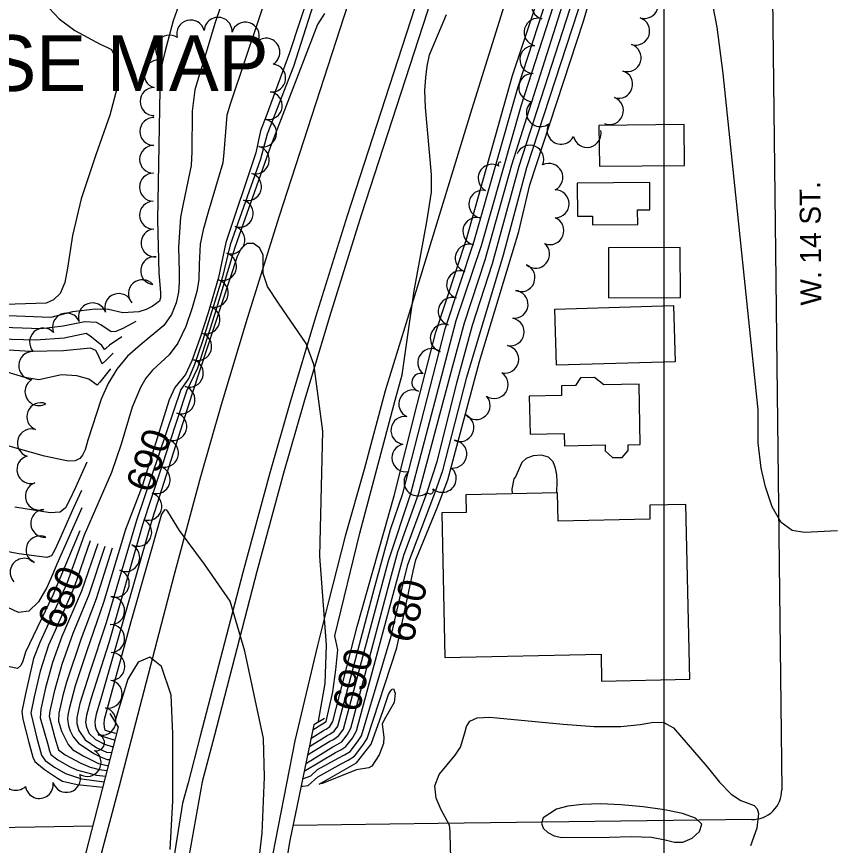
# Model space of a CAD drawing. Extents: x 79600 to 91800, y 75600 to 84400.
# Drawn here: x 86236 to 86823, y 82239 to 82833 of the extents above; entities that cross this region are included whole.
import ezdxf

# ---------------------------------------------------------------- set-up
doc = ezdxf.new("R2010")
doc.units = 0
for name, color, linetype in [('084-085$0$TI_BORDER', 7, 'Continuous'), ('084-085$0$TI_ORTHO_CBM', 7, 'Continuous'), ('084-090$0$BLDG', 7, 'Continuous'), ('084-090$0$BRIDGE', 7, 'Continuous'), ('084-090$0$INDEX', 7, 'Continuous'), ('084-090$0$INDXLBL', 7, 'Continuous'), ('084-090$0$INTER', 7, 'Continuous'), ('084-090$0$INTERSTATE', 7, 'Continuous'), ('084-090$0$ROAD', 7, 'Continuous'), ('084-090$0$ROAD-NAME', 7, 'Continuous'), ('084-090$0$TREES', 7, 'Continuous')]:
    doc.layers.add(name, color=color, linetype=linetype)

msp = doc.modelspace()

# ---------------------------------------------------------------- linework, layer by layer
at = {"layer": '084-085$0$TI_BORDER'}
msp.add_lwpolyline([(79700, 84300), (86700, 84300), (86700, 79700), (79700, 79700)], close=True, dxfattribs=at)
at = {"layer": '084-090$0$BLDG'}
for points in [[(86653.57, 82755.37), (86653.82, 82726.16), (86714.97, 82726.68), (86714.72, 82755.9)], [(86638.08, 82690.34), (86648.83, 82690.41), (86648.87, 82684.11), (86681.3, 82684.33), (86681.23, 82694.87), (86690.04, 82694.93), (86689.91, 82714.41), (86637.92, 82714.06)], [(86711.77, 82667.85), (86660.3, 82667.63), (86660.45, 82631.76), (86711.91, 82631.98)], [(86708.13, 82586.02), (86623.11, 82583.45), (86621.89, 82623.68), (86706.92, 82626.25)], [(86657.05, 82569.44), (86650.3, 82574.74), (86640.39, 82574.56), (86636.61, 82568.91), (86626.68, 82568.72), (86626.81, 82561.88), (86603.62, 82561.43), (86604.14, 82534.02), (86628.63, 82534.49), (86628.79, 82525.82), (86657.99, 82526.38), (86658.08, 82522.09), (86663.31, 82517.3), (86670.07, 82517.43), (86674.52, 82522.43), (86674.44, 82526.49), (86683.17, 82526.66), (86682.35, 82569.92)], [(86689.9, 82483.12), (86690.12, 82473.2), (86624.32, 82471.76), (86623.87, 82492.17), (86558.19, 82490.73), (86558.47, 82478.03), (86540.87, 82477.64), (86543.14, 82373.93), (86655.04, 82376.38), (86655.46, 82357.1), (86718.57, 82358.48), (86715.83, 82483.68)]]:
    msp.add_lwpolyline(points, close=True, dxfattribs=at)
at = {"layer": '084-090$0$BRIDGE'}
for points in [[(86303, 82334.02), (86308.96, 82324.19), (86261.23, 82139.08), (86249.08, 82134.02)], [(86456.8, 82330.29), (86449.13, 82325.73), (86432.04, 82242.97), (86413.95, 82136.42), (86420.8, 82130.15)]]:
    msp.add_lwpolyline(points, dxfattribs=at)
at = {"layer": '084-090$0$INDEX'}
for points in [[(86460.63, 82319.07), (86463.85, 82321.29), (86466.39, 82324.9), (86492.29, 82422.91), (86504.2, 82465.78), (86513.02, 82491.54), (86532.53, 82567.75), (86543.41, 82609.59), (86563.96, 82671.64), (86595.29, 82782.24), (86620.94, 82860.79), (86646.11, 82945.86), (86670.78, 83020.36), (86675.15, 83034.07), (86677.82, 83050.67), (86679.28, 83065.7), (86679.23, 83070.36), (86677.57, 83075.07), (86674.79, 83078.61), (86671.47, 83081.67), (86666.7, 83081.1)], [(86473.77, 82300.5), (86478.35, 82303.36), (86484.21, 82311.2), (86487.44, 82315.89), (86508.54, 82381.02), (86520.38, 82435.83), (86522.39, 82444.11), (86537.56, 82481.26), (86545.29, 82501.48), (86568.02, 82586.19), (86596.06, 82679.22), (86604.11, 82712.7), (86642.52, 82829.98), (86681.11, 82961.35)], [(86408.56, 82917.91), (86378.08, 82828.45), (86370.53, 82802.9), (86365.85, 82787.39), (86363.94, 82780.83), (86362.02, 82765.54), (86361.79, 82736.38), (86361.19, 82726.54), (86355.57, 82699.14), (86353.6, 82689.52), (86352.05, 82668.14), (86352.54, 82650.16), (86352.71, 82643.05), (86352.2, 82635.95), (86350.5, 82628.11), (86347.13, 82619.93), (86341.59, 82612.04), (86324.58, 82597.77), (86315.62, 82589.94), (86307.98, 82580.74), (86301.71, 82570.37), (86296.61, 82559.25), (86287.22, 82529.86), (86285.24, 82522.93), (86283.39, 82518.99), (86281.36, 82516.67), (86278.03, 82515.08), (86272.96, 82514.86), (86256.17, 82518.35), (86220.32, 82528.41)], [(86431.86, 82898.04), (86389.46, 82771.41), (86386.79, 82762.61), (86384.74, 82736.04), (86383.85, 82728.65), (86373.53, 82693.25), (86369.81, 82680.51), (86367.7, 82670.16), (86366.93, 82655.82), (86366.75, 82644.74), (86365.21, 82636.42), (86361.97, 82624.56), (86357.29, 82611.23), (86351.63, 82599.31), (86345.47, 82590.91), (86333.6, 82579.91), (86328.8, 82574.13), (86324.87, 82567.62), (86319.02, 82553.36), (86311.12, 82527), (86304.16, 82506.54), (86284.62, 82461.6), (86272.12, 82427.14), (86252.81, 82384.78), (86248.27, 82373.42), (86242.43, 82347.99), (86239.81, 82335.34), (86240.47, 82329.8), (86244.88, 82313.03), (86247.71, 82302.54), (86249.18, 82299.57), (86255.98, 82293.69), (86265.48, 82287.47), (86268.93, 82285.49), (86279.44, 82283.04), (86297.85, 82281.11)], [(86453.14, 82872.88), (86431.77, 82807.44), (86414.98, 82761.99), (86410.97, 82751.41), (86407.68, 82735.69), (86386.02, 82671.51), (86380.8, 82646.42), (86373.43, 82621), (86367.44, 82602.54), (86361.67, 82586.59), (86357.22, 82576.97), (86349.62, 82567.53), (86345.54, 82558.75), (86326.1, 82496.81), (86314.05, 82465.86), (86298.49, 82413.42), (86286.43, 82378.89), (86278.14, 82353.65), (86273.69, 82337.18), (86272.83, 82332.63), (86272.52, 82329.75), (86273.37, 82325.1), (86274.58, 82321.53), (86276.75, 82317.18), (86280.4, 82312.69), (86291.5, 82305.21), (86296.33, 82302.78), (86301.09, 82300.95), (86302.98, 82300.99)], [(86353.51, 82845.17), (86348.3, 82830.37), (86342.55, 82808.79), (86338.9, 82794.08), (86337.21, 82687.67), (86337.98, 82649.74), (86338.67, 82641.36), (86339.19, 82635.47), (86339.23, 82631.77), (86338.47, 82629.47), (86333.38, 82625.52), (86329.01, 82623.42), (86323.73, 82621.81), (86312.33, 82621.03), (86301.95, 82623.35), (86292.66, 82623.72), (86276.13, 82621.75), (86260.7, 82617.79), (86229.77, 82618.78)], [(86623.43, 82492.16), (86623.59, 82500.22), (86623.24, 82504.87), (86622.46, 82509.81), (86620.73, 82514.34), (86617.43, 82517.61), (86612.31, 82518.97), (86606.5, 82518.56), (86601.48, 82516.7), (86598.36, 82513.79), (86593.68, 82503.6), (86592.58, 82502.11)], [(86592.58, 82502.11), (86591.11, 82494.66), (86591.39, 82491.46)], [(86346.25, 82236.41), (86348.08, 82271.45), (86348.1, 82319.27), (86346.94, 82346.95), (86340.08, 82367.53), (86331.64, 82374.38), (86323.19, 82370.69), (86315.8, 82358.56), (86306.83, 82329.01)], [(86445.95, 82310.35), (86458.74, 82318.05), (86460.63, 82319.07)], [(86440.06, 82281.84), (86441.54, 82281.9), (86445.02, 82282.33), (86451.98, 82288.53), (86468.64, 82297.74), (86473.77, 82300.5)]]:
    msp.add_lwpolyline(points, dxfattribs=at)
at = {"layer": '084-090$0$INTER'}
for points in [[(86463.26, 82315.36), (86467.02, 82318.05), (86470.36, 82322.74), (86502.64, 82443.21), (86518.76, 82491.63), (86540.85, 82576.25), (86551.29, 82615.61), (86569.26, 82669.36), (86597.99, 82770.1), (86625.75, 82856.13), (86649.56, 82936.93), (86673.98, 83011.46), (86679.22, 83027.48), (86682.04, 83039.09), (86683.89, 83051.9), (86684.62, 83059.34), (86684.79, 83066.11), (86684.18, 83071.33), (86681.55, 83078.01), (86678.63, 83082.03), (86674.03, 83085.71), (86670.97, 83086.98), (86668.55, 83086.68)], [(86458, 82322.79), (86460.67, 82324.54), (86462.79, 82328.15), (86480.15, 82396.26), (86506.7, 82489.86), (86523.26, 82555.36), (86536.63, 82607.17), (86558.65, 82673.91), (86591.62, 82791.15), (86613.21, 82856.66), (86621.07, 82882.1), (86635.6, 82940.3), (86639.08, 82952.72), (86652.98, 82986.8), (86664.79, 83020.97), (86669.39, 83034.39), (86671.13, 83044.71), (86672.65, 83062.14), (86672.48, 83066.49), (86671.77, 83069.88), (86670.47, 83072.37), (86666.9, 83075.15), (86664.85, 83075.5)], [(86226.57, 82879.52), (86255.78, 82843.15), (86266.71, 82831.8), (86277.81, 82823.26), (86296.12, 82813.63), (86301.33, 82811.3), (86304.19, 82809.64), (86306.28, 82805.29), (86308.1, 82794.1), (86308.24, 82782.41), (86303.02, 82762.72), (86292.99, 82734.37), (86282.36, 82702.86), (86276.13, 82676.36), (86272.64, 82653.02), (86270.57, 82642.8), (86267.34, 82634.96), (86262.56, 82630.25), (86257.21, 82628.01), (86197.88, 82626.01)], [(86453.94, 82858.48), (86434.68, 82797.65), (86415.8, 82749.17), (86411.05, 82731.17), (86389.26, 82669.7), (86383.6, 82646.76), (86369.47, 82600.8), (86363.68, 82584.05), (86359.57, 82574.18), (86353.79, 82566.21), (86321.95, 82472.3), (86300.42, 82398.81), (86288.51, 82363.5), (86281.47, 82341.12), (86279.25, 82331.17), (86279.25, 82326.71), (86280.75, 82321.73), (86285.17, 82314.99), (86293.71, 82309.29), (86300.5, 82306.21), (86304.26, 82305.98)], [(86824.53, 82464.83), (86800.91, 82463.53), (86792.12, 82465.08), (86784.15, 82470.88), (86777.72, 82482.13), (86772.96, 82496.28), (86769.84, 82509.83), (86767.72, 82527.77), (86767.57, 82551.43), (86752.91, 82693.94), (86742.63, 82792.59), (86738.37, 82825.82), (86732.45, 82855.54)], [(86465.88, 82311.64), (86469.13, 82313.65), (86473.07, 82318.65), (86475.61, 82323.36), (86504.11, 82430.36), (86509.39, 82449.86), (86524.51, 82491.72), (86548.74, 82583.07), (86557.07, 82613.96), (86572.01, 82659.03), (86591.01, 82727.13), (86630.55, 82851.46)], [(86471.14, 82304.21), (86475.27, 82306.79), (86480.5, 82313.68), (86483.33, 82317.94), (86504.71, 82389.41), (86513.15, 82427.08), (86516.59, 82440.7), (86536, 82491.91), (86541.7, 82508.02), (86558.86, 82574.89), (86585.17, 82662.53), (86601.78, 82725.18), (86642.8, 82850.36)], [(86468.51, 82307.93), (86472.2, 82310.22), (86476.78, 82316.17), (86479.79, 82321.38), (86508.63, 82428.91), (86513.57, 82447.32), (86530.25, 82491.81), (86537.73, 82515.13), (86551.71, 82570.93), (86562.85, 82612.32), (86577.27, 82656.45), (86596.4, 82726.16), (86635.36, 82846.79)], [(86456.88, 82835.52), (86451.82, 82827.76), (86418.11, 82740.35), (86392.5, 82667.9), (86378.01, 82619.58), (86365.69, 82581.5), (86357.95, 82564.89), (86326.26, 82469.14), (86302.29, 82384.53), (86289.33, 82344.23), (86286.14, 82332.71), (86285.59, 82327.59), (86286.25, 82324.05), (86288.06, 82319.61), (86292.69, 82315.18), (86299.08, 82311.95), (86304.31, 82310.33), (86305.39, 82310.35)], [(86455.37, 82326.5), (86457.93, 82328.15), (86462.81, 82349.56), (86465.03, 82365.13), (86466.34, 82379.54), (86464.3, 82389.66), (86482.03, 82463.09), (86507.54, 82558.58), (86512.47, 82576.69), (86521.02, 82636.72), (86530.14, 82686.18), (86533.4, 82707.41), (86533.54, 82720.24), (86529.24, 82768.14), (86528.82, 82780.26), (86529.34, 82789.76), (86530.5, 82797.89), (86532.17, 82805.82), (86544.16, 82834.75)], [(86452.5, 82328.49), (86457.25, 82355.39), (86458.31, 82382.83), (86453.56, 82446.66), (86455.67, 82536.35), (86449.39, 82582.86), (86449.25, 82583.91), (86443.63, 82599.16), (86423.79, 82627.98), (86415.87, 82639.91), (86412.87, 82649.31), (86412.85, 82656.64), (86412.74, 82662.6), (86410.22, 82667.58), (86405.92, 82670.68), (86401.2, 82670.71), (86397.19, 82667.04), (86394.15, 82661.43), (86361.91, 82563.23), (86333.21, 82473.25), (86296.45, 82344.34), (86293.05, 82333.44), (86292.09, 82328.26), (86292.34, 82324.95), (86293.1, 82322.14), (86294.71, 82319.59), (86298.13, 82317.46), (86305.92, 82315.02)], [(86321.67, 82614.83), (86312.36, 82609.74), (86307.21, 82607.72), (86303.93, 82607.38), (86296.59, 82612.36), (86293.37, 82614.04), (86285.07, 82614.57), (86269.53, 82611.47), (86253.8, 82609.49), (86219.35, 82610.66)], [(86311.61, 82603.74), (86302.64, 82597.78), (86300.09, 82595.56), (86299.1, 82594.76), (86297.11, 82597.7), (86288.7, 82604.65), (86285.94, 82606.16), (86270.23, 82602.9), (86249.95, 82601.37), (86205.95, 82602.75)], [(86305.23, 82592.14), (86299.78, 82586.58), (86297.34, 82584.49), (86294.05, 82591.81), (86292.89, 82594.04), (86289.12, 82595.78), (86269.78, 82593.93), (86246.09, 82593.26), (86186.16, 82596.88)], [(86303.31, 82580.93), (86295.85, 82571.27), (86293.74, 82569.3), (86287.94, 82573.48), (86279.27, 82575.95), (86268.2, 82576.52), (86252, 82573.14), (86241.98, 82574.78), (86204.68, 82586.05), (86191.84, 82589.66), (86181.53, 82591.34), (86171.7, 82591.76), (86154.07, 82589.87), (86143.61, 82589.6), (86139.97, 82589.47), (86136.96, 82588.27), (86129.46, 82578.77), (86127.27, 82576.9), (86020, 82572.59), (86005.06, 82572.68)], [(86282.59, 82493.69), (86276.99, 82481.27), (86266.97, 82459.07), (86263.43, 82451.16), (86261.12, 82446.92), (86257.78, 82445.7), (86237.62, 82448.41), (86221.3, 82451.44), (86204.93, 82455.73), (86191.24, 82461.37), (86180.54, 82468.11), (86172.51, 82475.62), (86161.45, 82491.54), (86155.3, 82499.14), (86147.02, 82505.97), (86140.26, 82510.16)], [(86286.44, 82513.93), (86278.22, 82495.88), (86274.2, 82487.2), (86271.13, 82481.3), (86267.24, 82478.26), (86260.2, 82477.71), (86234.76, 82481.73)], [(86282.8, 82481.41), (86265.03, 82440.83), (86262.19, 82434), (86257.68, 82424.19), (86251.7, 82414.05), (86244.78, 82407.21), (86237.35, 82406.22), (86222.04, 82413.4), (86200.61, 82420.71), (86187.96, 82426.96), (86181.76, 82429.87), (86175.27, 82431.75), (86167.7, 82432.26), (86149.16, 82428.46)], [(86405.24, 82188.27), (86412.03, 82248.11), (86413.83, 82288.33), (86413.19, 82316.03), (86399.72, 82378.61), (86389.17, 82414.48), (86370.69, 82440.86), (86352.75, 82465.13), (86344.6, 82478.7), (86343.67, 82479.75), (86342.06, 82479.77), (86339.9, 82476.87), (86317.98, 82399.58), (86300.42, 82334.76), (86298.84, 82329.6), (86298.51, 82326.81), (86298.89, 82324.08), (86299.38, 82322.03), (86306.94, 82319.88)], [(86281.39, 82464.73), (86262.03, 82418.66), (86242.36, 82377.79), (86240.56, 82371.37), (86239.15, 82368.27), (86236.68, 82366.19), (86210.22, 82371.71), (86189.88, 82375.85), (86181.16, 82377.28), (86173.3, 82377.92), (86165.58, 82377.43), (86157.33, 82375.42), (86148.17, 82371.21), (86125.84, 82353.84), (86125.38, 82353.48)], [(86288.87, 82457.72), (86277.4, 82424.4), (86262.78, 82391.16), (86258.88, 82382.88), (86252.92, 82364.26), (86248.68, 82345.83), (86246.36, 82334.2), (86250.64, 82316.34), (86253.92, 82304.1), (86256.69, 82300.23), (86263.33, 82295.56), (86271.21, 82290.87), (86282.56, 82287.21), (86298.86, 82285.01)], [(86294.26, 82455.48), (86282.67, 82421.65), (86268.58, 82389.04), (86261.81, 82370.47), (86256.87, 82352.3), (86253.57, 82336.99), (86252.91, 82330.77), (86258.21, 82312.74), (86259.67, 82307.24), (86260.66, 82304.57), (86265.71, 82300.77), (86273.5, 82296.25), (86279, 82293.66), (86293.46, 82289.75), (86299.92, 82289.12)], [(86299.34, 82453.59), (86287.94, 82418.91), (86276.46, 82391.16), (86268.57, 82368.99), (86263.03, 82349.54), (86259.99, 82335.53), (86259.46, 82331.92), (86263.5, 82316.46), (86266.14, 82307.88), (86270.9, 82304.37), (86282.07, 82298.41), (86288.82, 82295.56), (86295.25, 82293.72), (86300.92, 82293.02)], [(86304.69, 82452.43), (86293.22, 82416.16), (86282.27, 82387.75), (86271.83, 82356.3), (86269.19, 82346.78), (86266.41, 82334.08), (86266.17, 82328.47), (86268.31, 82321.37), (86272.95, 82311.71), (86276.22, 82308.23), (86283.81, 82303.58), (86294.74, 82298.15), (86301.02, 82296.76), (86301.89, 82296.77)], [(86547.84, 82213.67), (86546.77, 82247.21), (86546.89, 82249.4), (86546.37, 82253.79), (86540.46, 82264.86), (86536.82, 82273.26), (86535.78, 82282.06), (86538.97, 82290.24), (86550.41, 82304.13), (86554.2, 82309.9), (86557.41, 82319.96), (86558.52, 82324.59), (86560.94, 82328.45), (86566.13, 82330.86), (86575.31, 82331.37), (86627.86, 82326.29), (86649.99, 82324.69), (86669.28, 82324.49), (86683.09, 82326.07), (86692.6, 82327.8), (86699.96, 82327.56), (86706.98, 82323.72), (86731.03, 82295.63), (86739.95, 82284.69), (86748.26, 82276.16), (86755.26, 82271.48), (86764.71, 82267.97), (86767.04, 82265.67), (86767.97, 82262.16), (86766.66, 82251.72), (86762.23, 82239.02)], [(86448.38, 82322.13), (86454.78, 82326.17), (86455.37, 82326.5)], [(86447.11, 82315.95), (86456.76, 82322.11), (86458, 82322.79)], [(86444.71, 82304.36), (86460.72, 82313.99), (86463.26, 82315.36)], [(86442.29, 82292.64), (86464.68, 82305.86), (86468.51, 82307.93)], [(86443.45, 82298.24), (86443.93, 82298.38), (86462.7, 82309.93), (86465.88, 82311.64)], [(86441.13, 82286.98), (86446.92, 82289.15), (86451.82, 82293.76), (86466.66, 82301.8), (86471.14, 82304.21)]]:
    msp.add_lwpolyline(points, dxfattribs=at)
for points in [[(86488.69, 82294.95), (86479.72, 82293.43), (86455.17, 82283.87), (86453.07, 82283.3), (86479.71, 82298.62), (86490.22, 82311.9), (86498.76, 82335.95), (86501.63, 82344.67), (86502.79, 82347.48), (86504.01, 82349.82), (86505.2, 82351.28), (86506.26, 82351.51), (86507.49, 82348.42), (86506.69, 82341.79), (86499.59, 82329.41), (86498.21, 82326.37), (86499.26, 82316.85), (86499.02, 82312.41), (86496.07, 82304.24), (86490.8, 82296.26)], [(86612.46, 82255.42), (86613.67, 82251.86), (86616.81, 82248.73), (86621.33, 82246.35), (86627, 82244.98), (86660.76, 82245.35), (86676.95, 82245.77), (86691.13, 82245.24), (86700.95, 82243.47), (86707.72, 82241.73), (86713.69, 82241.72), (86720.29, 82244.62), (86725.67, 82249.42), (86727.18, 82254.6), (86722.83, 82258.92), (86713.42, 82262.3), (86700.41, 82264.97), (86685.28, 82267.06), (86669.5, 82268.49), (86654.57, 82269.11), (86641.73, 82268.8), (86631.22, 82267.56), (86623.02, 82265.44), (86613.6, 82259.08)]]:
    msp.add_lwpolyline(points, close=True, dxfattribs=at)
at = {"layer": '084-090$0$INTERSTATE'}
msp.add_line((86525.32, 82646.46), (86500.29, 82565.21), dxfattribs=at)
for points in [[(86846.25, 84000.06), (86806.31, 83881), (86802.64, 83868.91), (86749, 83703.64), (86679.34, 83484.5), (86606.98, 83258.2), (86553.87, 83090.08), (86514.57, 82968.5), (86497.03, 82914.27), (86424.22, 82690.3), (86401.48, 82617.05), (86382.79, 82555.11), (86368.01, 82503.56), (86348.8, 82432.5), (86318.31, 82315.02), (86309.55, 82281.85), (86285.12, 82189.38)], [(86957, 84001.47), (86931.99, 83927.1), (86927.47, 83913.48), (86883.34, 83776.58), (86836.63, 83630.83), (86789.68, 83483.14), (86721.68, 83271.15), (86666.38, 83098.34), (86611.23, 82923.32), (86562.49, 82767.16), (86525.32, 82646.46)], [(86851.53, 83869.38), (86797.8, 83703.82), (86728.17, 83484.78), (86655.82, 83258.52), (86602.69, 83090.32), (86545.79, 82914.34), (86473.06, 82690.62), (86450.46, 82617.83), (86431.91, 82556.36), (86417.32, 82505.42), (86398.25, 82434.91), (86367.8, 82317.56), (86359.01, 82284.29), (86355.11, 82269.65), (86339.94, 82174.72)], [(86861.49, 83869.73), (86807.74, 83704.12), (86738.12, 83485.08), (86665.77, 83258.84), (86612.64, 83090.63), (86555.72, 82914.6), (86483.01, 82690.94), (86460.44, 82618.25), (86441.93, 82556.88), (86427.37, 82506.07), (86408.33, 82435.68), (86377.89, 82318.35), (86369.09, 82285.06), (86351.15, 82184.6)], [(86500.29, 82565.21), (86485.14, 82508.88), (86471.72, 82460.89), (86459.82, 82415.08), (86451.81, 82382.73), (86435.5, 82314.33), (86417.57, 82222.6)]]:
    msp.add_lwpolyline(points, dxfattribs=at)
at = {"layer": '084-090$0$ROAD'}
for p, q in [((86774.56, 83149.73), (86784.53, 82279.18)), ((86538.38, 82255.05), (86434.25, 82253.66)), ((86762.91, 82258.04), (86538.38, 82255.05))]:
    msp.add_line(p, q, dxfattribs=at)
msp.add_lwpolyline([(85908.01, 83324.98), (85918.99, 83150.63), (85939.56, 82834.5), (85951.88, 82650.28), (85954.9, 82548.26), (85956.9, 82424.15), (85955.22, 82265.27), (85956.39, 82256.48), (85958.59, 82252.65), (85963.42, 82248.37), (85971.14, 82247.83), (86290.72, 82253.44)], dxfattribs=at)
msp.add_arc((86763.61, 82278.94), 20.92, 268.07616, 0.65628, dxfattribs=at)
at = {"layer": '084-090$0$TREES'}
for centre, radius, start, end in [((86615.19, 82841.44), 10, 74.72875, 254.72875), ((86686.04, 82841.95), 10, 252.20032, 72.20032), ((86360.89, 82820.86), 10, 14.72617, 194.72617), ((86380.54, 82822.8), 10, 356.53531, 176.53531), ((86609.93, 82822.15), 10, 74.72875, 254.72875), ((86679.92, 82822.9), 10, 252.20032, 72.20032), ((86400.09, 82819.29), 10, 343.09753, 163.09753), ((86345.63, 82810.03), 10, 56.0159, 236.0159), ((86414.83, 82807.82), 10, 301.13089, 121.13089), ((86606.85, 82802.51), 10, 87.44081, 267.44081), ((86673.81, 82803.86), 10, 252.20032, 72.20032), ((86337.38, 82792.1), 10, 74.58314, 254.58314), ((86418.98, 82789.31), 10, 264.153, 84.153), ((86667.7, 82784.82), 10, 252.20032, 72.20032), ((86606, 82782.53), 10, 87.70421, 267.70421), ((86334.64, 82772.46), 10, 89.54333, 269.54333), ((86416.5, 82769.47), 10, 261.60509, 81.60509), ((86611.51, 82764.47), 10, 126.23592, 306.23592), ((86661.06, 82765.96), 10, 249.03186, 69.03186), ((86334.47, 82751.07), 10, 89.54333, 269.54333), ((86334.55, 82761.76), 0.691, 89.54333, 269.54333), ((86412.43, 82749.92), 10, 254.88289, 74.88289), ((86626.36, 82751.93), 10, 153.40167, 333.40167), ((86645.06, 82749.64), 10, 192.62146, 12.62146), ((86334.31, 82731.07), 10, 89.54333, 269.54333), ((86604.02, 82731.09), 10, 336.51842, 156.51842), ((86407.22, 82730.62), 10, 254.87965, 74.87965), ((86582.71, 82727.52), 1.54, 57.06937, 237.06937), ((86577, 82717.5), 10, 60.81637, 240.81637), ((86617.62, 82718.13), 10, 296.27219, 116.27219), ((86334.16, 82711.08), 10, 89.6214, 269.6214), ((86401.63, 82711.43), 9.99, 252.68313, 72.68313), ((86570.3, 82698.94), 10, 79.47147, 259.47147), ((86622.14, 82699.17), 10, 270.50842, 90.50842), ((86334.27, 82691.08), 10, 91.0141, 271.0141), ((86395.69, 82692.35), 10, 252.68313, 72.68313), ((86566.02, 82679.41), 10, 75.81489, 255.81489), ((86618.41, 82679.92), 10, 247.59898, 67.59898), ((86335.32, 82671.12), 10, 94.99137, 274.99137), ((86389.73, 82673.26), 10, 252.68313, 72.68313), ((86560.53, 82660.19), 10, 72.26887, 252.26887), ((86608.16, 82663.03), 10, 229.90492, 49.90492), ((86383.78, 82654.16), 10, 252.68313, 72.68313), ((86335.01, 82651.22), 10, 83.20875, 263.20875), ((86597.66, 82646.24), 10, 246.05098, 66.05098), ((86554.34, 82641.17), 10, 71.68712, 251.68712), ((86326.28, 82634.74), 10, 40.98153, 220.98153), ((86377.83, 82635.07), 10, 252.68313, 72.68313), ((86309.31, 82624.82), 10, 19.62385, 199.62385), ((86592.72, 82627.14), 10, 264.93444, 84.93444), ((86290.46, 82618.13), 10, 19.44091, 199.44091), ((86548.34, 82622.1), 10, 73.43033, 253.43033), ((86371.87, 82615.98), 10, 252.68313, 72.68313), ((86271.84, 82610.87), 10, 23.17468, 203.17468), ((86589.91, 82607.37), 10, 258.87384, 78.87384), ((86255.36, 82600.08), 10, 43.23635, 223.23635), ((86542.64, 82602.93), 10, 73.4343, 253.4343), ((86365.92, 82596.88), 10, 252.68313, 72.68313), ((86247.58, 82583.25), 10, 87.19203, 267.19203), ((86533.7, 82585.41), 10, 52.51273, 232.51273), ((86586.01, 82587.75), 10, 258.64335, 78.64335), ((86359.97, 82577.79), 10, 252.68313, 72.68313), ((86525.9, 82571.19), 6.51, 74.70746, 254.70746), ((86578.48, 82569.63), 10, 236.24151, 56.24151), ((86252.1, 82564.6), 10, 120.07542, 300.07542), ((86354.01, 82558.7), 10, 252.68313, 72.68313), ((86520.06, 82555.79), 10, 65.6641, 245.6641), ((86253.44, 82546.65), 10, 68.40616, 248.40616), ((86565.53, 82554.59), 10, 222.31263, 42.31263), ((86348.06, 82539.6), 10, 252.68313, 72.68313), ((86514.44, 82536.79), 10, 81.3895, 261.3895), ((86553.89, 82538.8), 10, 244.85885, 64.85885), ((86246.66, 82527.84), 10, 71.9855, 251.9855), ((86342.11, 82520.51), 10, 252.68313, 72.68313), ((86515.08, 82517.14), 10, 102.31341, 282.31341), ((86548.81, 82519.78), 10, 265.23614, 85.23614), ((86246.32, 82508.72), 10, 105.95091, 285.95091), ((86336.16, 82501.42), 10, 252.68313, 72.68313), ((86541.26, 82502.41), 10, 227.777, 47.777), ((86523.83, 82499.88), 10, 131.47908, 311.47908), ((86252.34, 82489.66), 10, 109.09767, 289.09767), ((86330.2, 82482.32), 10, 252.68313, 72.68313), ((86532.5, 82493.7), 2.42, 212.74201, 32.74201), ((86256.28, 82470.23), 10, 93.84803, 273.84803), ((86322.94, 82463.74), 10, 244.60001, 64.60001), ((86252.84, 82451.13), 10, 65.74124, 245.74124), ((86314.36, 82445.67), 10, 244.62497, 64.62497), ((86241.48, 82435.13), 10, 43.52591, 223.52591), ((86306.92, 82427.15), 10, 251.59677, 71.59677), ((86303.51, 82407.67), 10, 268.53404, 88.53404), ((86303.53, 82387.67), 10, 271.60989, 91.60989), ((86303.75, 82367.68), 10, 269.62709, 89.62709), ((86301.8, 82347.86), 10, 259.15693, 79.15693), ((86297.27, 82328.39), 10, 254.65598, 74.65598), ((86293.23, 82313.05), 5.87, 256.23122, 76.23122), ((86286.64, 82298.81), 10, 238.67566, 58.67566), ((86235.63, 82288.87), 10, 133.33267, 313.33267), ((86271.86, 82287.4), 10, 196.65134, 16.65134), ((86252.38, 82283.06), 10, 188.45728, 8.45728)]:
    msp.add_arc(centre, radius, start, end, dxfattribs=at)

# ---------------------------------------------------------------- texts
at = {"layer": '084-085$0$TI_ORTHO_CBM'}
msp.add_text('ORTHOPHOTO / CONTOUR BASE MAP', height=40, dxfattribs=at).set_placement((85430, 82780))
at = {"layer": '084-090$0$INDXLBL'}
for s, rotation, p in [('690', 71.02259, (86332.81, 82491.11)), ('680', 67.95584, (86268.76, 82392.65)), ('680', 75.95839, (86520.08, 82383.61)), ('690', 76.75441, (86481.66, 82334.18))]:
    msp.add_text(s, height=20, rotation=rotation, dxfattribs=at).set_placement(p)
at = {"layer": '084-090$0$ROAD-NAME'}
msp.add_text('W. 14 ST.', height=15, rotation=90.5456, dxfattribs=at).set_placement((86813.08, 82626.38))

doc.saveas('drawing.dxf')
